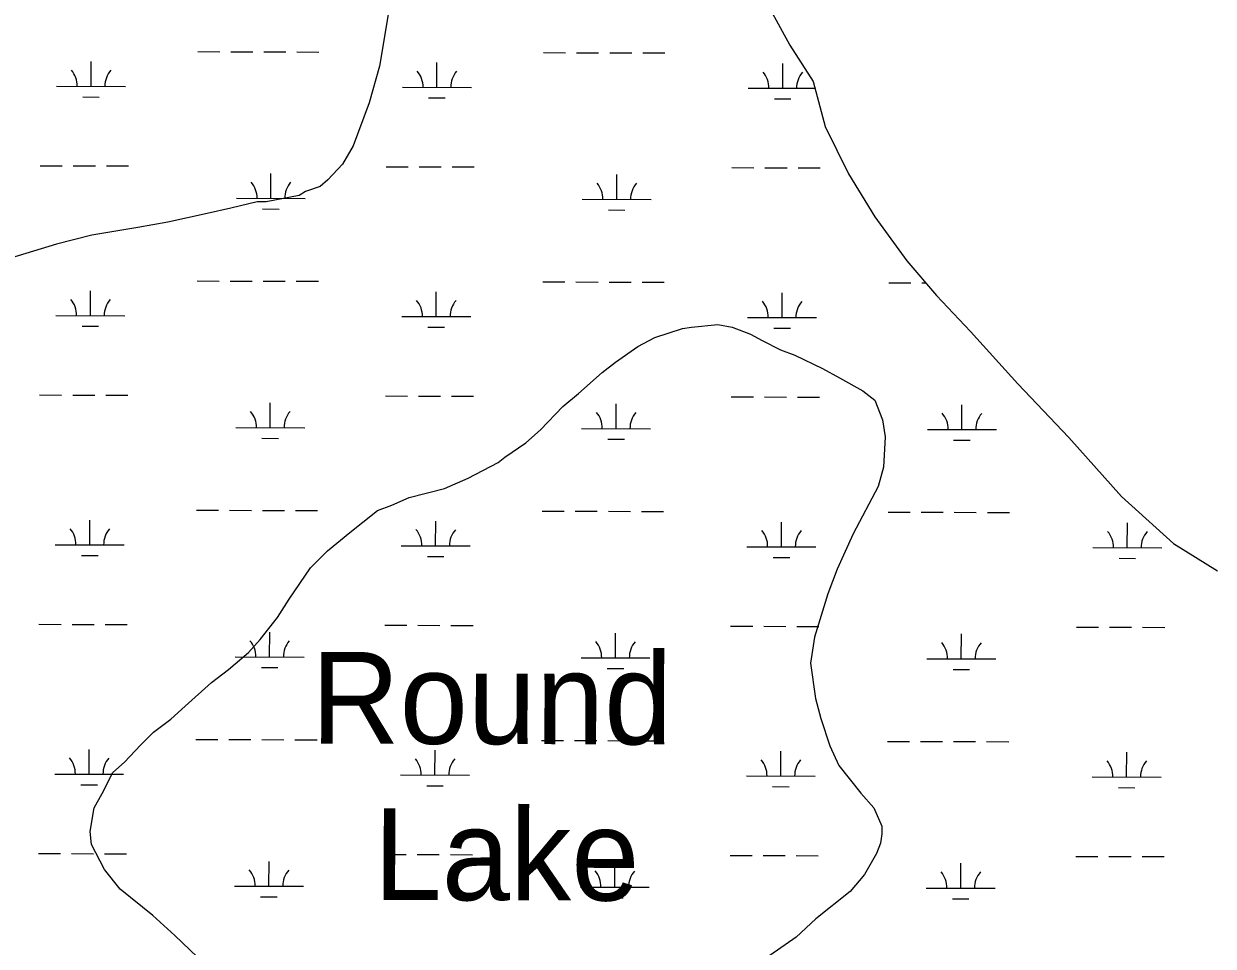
# Model space of a CAD drawing. Extents: x 3161615 to 3199515, y 867541 to 892976.
# Drawn here: x 3171919 to 3173645, y 876180 to 877519 of the extents above; entities that cross this region are included whole.
import ezdxf

# ---------------------------------------------------------------- set-up
doc = ezdxf.new("R2010")
doc.units = 0
for name, color, linetype in [('V-RIVR-IDEN', 7, 'Continuous'), ('V-ROAD-CNTR', 7, 'Continuous'), ('V-SITE-VEGE', 7, 'Continuous'), ('V-WETL-SWMP', 7, 'Continuous')]:
    doc.layers.add(name, color=color, linetype=linetype)

msp = doc.modelspace()

# ---------------------------------------------------------------- linework, layer by layer
at = {"layer": 'V-ROAD-CNTR'}
msp.add_spline([(3172574.9, 872991.4), (3172391.3, 873136.4), (3172185.9, 873299.1), (3171983.7, 873455), (3171834.4, 873577.2), (3171683.8, 873697), (3171489.8, 873827.4), (3171191.1, 874027.4), (3170949.2, 874188.8), (3170747.7, 874329.4), (3170544.9, 874457.9), (3170452.4, 874517.4), (3170371.2, 874575.7), (3170275.1, 874638.4), (3170158.1, 874722.3), (3170073, 874793.8), (3169971.2, 874879.6), (3169872.1, 874978.9), (3169730.1, 875110.3), (3169559.7, 875281.6), (3169372, 875459.6), (3169221.3, 875604.5), (3169089, 875738.6), (3168983.6, 875846.6), (3168900.3, 875956.9), (3168809.8, 876073.4), (3168702.9, 876235.1), (3168574.3, 876446.7), (3168384.1, 876773.2)], degree=3, dxfattribs=at)
at = {"layer": 'V-SITE-VEGE'}
for p, q in [((3172449, 877541), (3172435.2, 877457.4)), ((3172435.2, 877457.4), (3172419.8, 877404.2)), ((3172419.8, 877404.2), (3172396.6, 877341.6)), ((3172396.6, 877341.6), (3172381.3, 877315)), ((3172381.3, 877315), (3172360.2, 877292.3)), ((3172360.2, 877292.3), (3172348.8, 877282.8)), ((3172327.8, 877275.3), (3172318.3, 877269.7)), ((3172348.8, 877282.8), (3172327.8, 877275.3)), ((3172257.4, 877260.5), (3172219.3, 877251.1)), ((3172270.7, 877260.4), (3172257.4, 877260.5)), ((3172318.3, 877269.7), (3172270.7, 877260.4)), ((3172185, 877243.7), (3172127.9, 877230.7)), ((3172219.3, 877251.1), (3172185, 877243.7)), ((3172084.1, 877223.3), (3172017.5, 877212.2)), ((3172127.9, 877230.7), (3172084.1, 877223.3)), ((3172017.5, 877212.2), (3171966.1, 877199.1)), ((3171966.1, 877199.1), (3171899.4, 877178.5)), ((3172834.6, 877063.6), (3172874.6, 877076.7)), ((3172874.6, 877076.7), (3172887.9, 877078.6)), ((3172887.9, 877078.6), (3172926, 877082.2)), ((3172926, 877082.2), (3172946.9, 877078.3)), ((3172946.9, 877078.3), (3172973.4, 877068.6)), ((3172973.4, 877068.6), (3172990.5, 877059.1)), ((3172777.3, 877027.8), (3172809.8, 877050.4)), ((3172809.8, 877050.4), (3172834.6, 877063.6)), ((3172990.5, 877059.1), (3173017.1, 877045.6)), ((3173017.1, 877045.6), (3173037.9, 877037.9)), ((3173037.9, 877037.9), (3173077.8, 877018.7)), ((3172758.2, 877012.7), (3172777.3, 877027.8)), ((3173077.8, 877018.7), (3173102.4, 877005.2)), ((3172723.9, 876982.4), (3172758.2, 877012.7)), ((3173102.4, 877005.2), (3173136.6, 876986.1)), ((3172700.9, 876963.5), (3172723.9, 876982.4)), ((3173136.6, 876986.1), (3173153.6, 876972.7)), ((3172668.5, 876929.4), (3172700.9, 876963.5)), ((3173153.6, 876972.7), (3173164.9, 876944.1)), ((3172647.4, 876910.5), (3172668.5, 876929.4)), ((3173164.9, 876944.1), (3173168.6, 876919.3)), ((3173168.6, 876919.3), (3173166.5, 876875.6)), ((3172616.9, 876889.7), (3172647.4, 876910.5)), ((3172563.5, 876859.6), (3172607.4, 876882.2)), ((3172607.4, 876882.2), (3172616.9, 876889.7)), ((3172529.2, 876844.5), (3172563.5, 876859.6)), ((3173166.5, 876875.6), (3173158.7, 876847.1)), ((3172477.8, 876831.5), (3172529.2, 876844.5)), ((3173158.7, 876847.1), (3173122.2, 876778.8)), ((3172453, 876820.2), (3172477.8, 876831.5)), ((3172411, 876795.7), (3172432, 876812.7)), ((3172432, 876812.7), (3172453, 876820.2)), ((3172392, 876780.5), (3172411, 876795.7)), ((3172359.5, 876754.1), (3172392, 876780.5)), ((3173122.2, 876778.8), (3173099.2, 876727.6)), ((3172334.6, 876729.5), (3172359.5, 876754.1)), ((3172304, 876684), (3172334.6, 876729.5)), ((3173099.2, 876727.6), (3173085.7, 876691.5)), ((3173085.7, 876691.5), (3173066.4, 876628.9)), ((3172286.7, 876657.4), (3172304, 876684)), ((3172261.9, 876625.2), (3172286.7, 876657.4)), ((3172244.7, 876606.3), (3172261.9, 876625.2)), ((3173066.4, 876628.9), (3173060.5, 876590.9)), ((3172216, 876581.7), (3172244.7, 876606.3)), ((3173060.5, 876590.9), (3173067.8, 876539.5)), ((3172191.2, 876562.8), (3172216, 876581.7)), ((3172153, 876528.8), (3172191.2, 876562.8)), ((3173067.8, 876539.5), (3173075.3, 876510.9)), ((3172132, 876509.9), (3172153, 876528.8)), ((3172107.1, 876491), (3172132, 876509.9)), ((3173075.3, 876510.9), (3173088.4, 876470.9)), ((3172088, 876472), (3172107.1, 876491)), ((3172065.1, 876447.4), (3172088, 876472)), ((3173088.4, 876470.9), (3173101.6, 876442.3)), ((3172047.9, 876432.3), (3172065.1, 876447.4)), ((3172032.5, 876401.9), (3172047.9, 876432.3)), ((3173101.6, 876442.3), (3173133.7, 876402.2)), ((3172021, 876381.1), (3172032.5, 876401.9)), ((3173133.7, 876402.2), (3173152.6, 876381.2)), ((3172015.1, 876346.9), (3172021, 876381.1)), ((3173152.6, 876381.2), (3173163.9, 876354.5)), ((3172017, 876327.9), (3172015.1, 876346.9)), ((3173163.8, 876343.1), (3173161.9, 876329.8)), ((3173163.9, 876354.5), (3173163.8, 876343.1)), ((3172035.8, 876291.6), (3172017, 876327.9)), ((3173161.9, 876329.8), (3173156.1, 876314.6)), ((3173156.1, 876314.6), (3173138.8, 876284.3)), ((3172058.5, 876263), (3172035.8, 876291.6)), ((3173138.8, 876284.3), (3173117.8, 876259.7)), ((3172105.8, 876224.7), (3172058.5, 876263)), ((3173117.8, 876259.7), (3173068.1, 876220)), ((3172138, 876196), (3172105.8, 876224.7)), ((3173068.1, 876220), (3173039.5, 876193.5)), ((3172181.6, 876154), (3172138, 876196)), ((3173039.5, 876193.5), (3173001.3, 876167))]:
    msp.add_line(p, q, dxfattribs=at)
at = {"layer": 'V-WETL-SWMP'}
for p, q in [((3172016.4, 877428), (3172016.5, 877464)), ((3172171.1, 877478.3), (3172203.1, 877478.2)), ((3172219.1, 877478.1), (3172251.1, 877478.1)), ((3172267.1, 877478), (3172299.1, 877477.9)), ((3172315.1, 877477.9), (3172347.1, 877477.8)), ((3172673, 877476.9), (3172705, 877476.8)), ((3172721, 877476.8), (3172753, 877476.7)), ((3172769, 877476.6), (3172801, 877476.5)), ((3172817, 877476.5), (3172849, 877476.4)), ((3172518.3, 877426.6), (3172518.4, 877462.6)), ((3173020.2, 877425.2), (3173020.3, 877461.2)), ((3171966.4, 877428.1), (3172066.4, 877427.8)), ((3172004.3, 877412.6), (3172028.3, 877412.5)), ((3172468.3, 877426.7), (3172568.3, 877426.4)), ((3172970.2, 877425.3), (3173067, 877425.1)), ((3172506.2, 877411.2), (3172530.2, 877411.1)), ((3173008.1, 877409.8), (3173032.1, 877409.7)), ((3171942.6, 877312.7), (3171974.6, 877312.7)), ((3171990.6, 877312.6), (3172022.6, 877312.5)), ((3172038.6, 877312.5), (3172070.6, 877312.4)), ((3172444.5, 877311.4), (3172476.5, 877311.3)), ((3172492.5, 877311.2), (3172524.5, 877311.1)), ((3172540.5, 877311.1), (3172572.5, 877311)), ((3172946.4, 877310), (3172978.4, 877309.9)), ((3172994.4, 877309.8), (3173026.4, 877309.7)), ((3173042.4, 877309.7), (3173074.4, 877309.6)), ((3172277.3, 877265.4), (3172277.4, 877301.4)), ((3172779.2, 877264), (3172779.3, 877300)), ((3172227.3, 877265.5), (3172327.3, 877265.2)), ((3172729.2, 877264.1), (3172829.2, 877263.9)), ((3172265.3, 877250), (3172289.3, 877249.9)), ((3172767.2, 877248.6), (3172791.2, 877248.5)), ((3172170.2, 877145.6), (3172202.2, 877145.5)), ((3172218.2, 877145.5), (3172250.2, 877145.4)), ((3172266.2, 877145.3), (3172298.2, 877145.3)), ((3172314.2, 877145.2), (3172346.2, 877145.1)), ((3172672.1, 877144.2), (3172704.1, 877144.1)), ((3172720.1, 877144.1), (3172752.1, 877144)), ((3172768.1, 877144), (3172800.1, 877143.9)), ((3172816.1, 877143.8), (3172848.1, 877143.7)), ((3173174, 877142.8), (3173206, 877142.7)), ((3173222, 877142.7), (3173227.7, 877142.7)), ((3172015.4, 877095.3), (3172015.5, 877131.3)), ((3172517.3, 877093.9), (3172517.4, 877129.9)), ((3173019.2, 877092.5), (3173019.3, 877128.5)), ((3171965.4, 877095.4), (3172065.4, 877095.2)), ((3172467.3, 877094), (3172567.3, 877093.8)), ((3172969.2, 877092.7), (3173069.2, 877092.4)), ((3172003.4, 877079.9), (3172027.4, 877079.8)), ((3172505.3, 877078.5), (3172529.3, 877078.4)), ((3173007.2, 877077.1), (3173031.2, 877077.1)), ((3171941.7, 876980.1), (3171973.7, 876980)), ((3171989.7, 876979.9), (3172021.7, 876979.8)), ((3172037.7, 876979.8), (3172069.7, 876979.7)), ((3172276.4, 876932.7), (3172276.5, 876968.7)), ((3172443.6, 876978.7), (3172475.6, 876978.6)), ((3172491.6, 876978.5), (3172523.6, 876978.5)), ((3172539.6, 876978.4), (3172571.6, 876978.3)), ((3172778.3, 876931.3), (3172778.4, 876967.3)), ((3172945.5, 876977.3), (3172977.5, 876977.2)), ((3172993.5, 876977.2), (3173025.5, 876977.1)), ((3173041.5, 876977), (3173073.5, 876976.9)), ((3173280.2, 876929.9), (3173280.3, 876965.9)), ((3172226.4, 876932.8), (3172326.4, 876932.6)), ((3172728.3, 876931.5), (3172828.3, 876931.2)), ((3173230.2, 876930.1), (3173330.2, 876929.8)), ((3172264.4, 876917.3), (3172288.4, 876917.2)), ((3172766.3, 876915.9), (3172790.3, 876915.9)), ((3173268.2, 876914.5), (3173292.2, 876914.5)), ((3172169.2, 876812.9), (3172201.2, 876812.8)), ((3172217.2, 876812.8), (3172249.2, 876812.7)), ((3172265.2, 876812.7), (3172297.2, 876812.6)), ((3172313.2, 876812.5), (3172345.2, 876812.4)), ((3172671.1, 876811.5), (3172703.1, 876811.5)), ((3172719.1, 876811.4), (3172751.1, 876811.3)), ((3172767.1, 876811.3), (3172799.1, 876811.2)), ((3172815.1, 876811.2), (3172847.1, 876811.1)), ((3173173.1, 876810.2), (3173205.1, 876810.1)), ((3173221.1, 876810), (3173253.1, 876809.9)), ((3173269.1, 876809.9), (3173301.1, 876809.8)), ((3173317.1, 876809.8), (3173349.1, 876809.7)), ((3172014.5, 876762.6), (3172014.6, 876798.6)), ((3172516.4, 876761.2), (3172516.5, 876797.2)), ((3173018.3, 876759.8), (3173018.4, 876795.8)), ((3173520.2, 876758.5), (3173520.3, 876794.5)), ((3171964.5, 876762.8), (3172064.5, 876762.5)), ((3172466.4, 876761.4), (3172566.4, 876761.1)), ((3172968.3, 876760), (3173068.3, 876759.7)), ((3173470.2, 876758.6), (3173570.2, 876758.3)), ((3172002.5, 876747.2), (3172026.5, 876747.2)), ((3172504.4, 876745.8), (3172528.4, 876745.8)), ((3173006.3, 876744.4), (3173030.3, 876744.4)), ((3173508.2, 876743.1), (3173532.2, 876743)), ((3171940.8, 876647.4), (3171972.8, 876647.3)), ((3171988.8, 876647.3), (3172020.8, 876647.2)), ((3172036.8, 876647.1), (3172068.8, 876647)), ((3172275.5, 876600), (3172275.6, 876636)), ((3172442.7, 876646), (3172474.7, 876645.9)), ((3172490.7, 876645.9), (3172522.7, 876645.8)), ((3172538.7, 876645.7), (3172570.7, 876645.7)), ((3172777.4, 876598.6), (3172777.5, 876634.6)), ((3172944.6, 876644.6), (3172976.6, 876644.5)), ((3172992.6, 876644.5), (3173024.6, 876644.4)), ((3173040.6, 876644.4), (3173072.6, 876644.3)), ((3173446.5, 876643.2), (3173478.5, 876643.1)), ((3173494.5, 876643.1), (3173526.5, 876643)), ((3173542.5, 876643), (3173574.5, 876642.9)), ((3173279.3, 876597.3), (3173279.4, 876633.3)), ((3172225.5, 876600.2), (3172325.5, 876599.9)), ((3172263.5, 876584.6), (3172287.5, 876584.6)), ((3172727.4, 876598.8), (3172827.4, 876598.5)), ((3172765.4, 876583.3), (3172789.4, 876583.2)), ((3173229.3, 876597.4), (3173329.3, 876597.1)), ((3173267.3, 876581.9), (3173291.3, 876581.8)), ((3172168.3, 876480.3), (3172200.3, 876480.2)), ((3172216.3, 876480.1), (3172248.3, 876480)), ((3172264.3, 876480), (3172296.3, 876479.9)), ((3172312.3, 876479.9), (3172344.3, 876479.8)), ((3172013.6, 876429.9), (3172013.7, 876465.9)), ((3172515.5, 876428.6), (3172515.6, 876464.6)), ((3172670.2, 876478.9), (3172702.2, 876478.8)), ((3172718.2, 876478.7), (3172750.2, 876478.7)), ((3172766.2, 876478.6), (3172798.2, 876478.5)), ((3172814.2, 876478.5), (3172846.2, 876478.4)), ((3173017.4, 876427.2), (3173017.5, 876463.2)), ((3173172.1, 876477.5), (3173204.1, 876477.4)), ((3173220.1, 876477.4), (3173252.1, 876477.3)), ((3173268.1, 876477.2), (3173300.1, 876477.1)), ((3173316.1, 876477.1), (3173348.1, 876477)), ((3173519.3, 876425.8), (3173519.4, 876461.8)), ((3171963.6, 876430.1), (3172063.6, 876429.8)), ((3172465.5, 876428.7), (3172565.5, 876428.4)), ((3172001.6, 876414.5), (3172025.6, 876414.5)), ((3172503.5, 876413.2), (3172527.5, 876413.1)), ((3172967.4, 876427.3), (3173067.4, 876427)), ((3173005.4, 876411.8), (3173029.4, 876411.7)), ((3173469.3, 876425.9), (3173569.3, 876425.6)), ((3173507.3, 876410.4), (3173531.3, 876410.3)), ((3171939.9, 876314.7), (3171971.9, 876314.6)), ((3171987.9, 876314.6), (3172019.9, 876314.5)), ((3172035.9, 876314.5), (3172067.9, 876314.4)), ((3172441.8, 876313.3), (3172473.8, 876313.2)), ((3172489.8, 876313.2), (3172521.8, 876313.1)), ((3172537.8, 876313.1), (3172569.8, 876313)), ((3172943.7, 876311.9), (3172975.7, 876311.9)), ((3172991.7, 876311.8), (3173023.7, 876311.7)), ((3173039.7, 876311.7), (3173071.7, 876311.6)), ((3173445.6, 876310.6), (3173477.6, 876310.5)), ((3173493.6, 876310.4), (3173525.6, 876310.3)), ((3173541.6, 876310.3), (3173573.6, 876310.2)), ((3172274.6, 876267.4), (3172274.7, 876303.4)), ((3172776.5, 876266), (3172776.6, 876302)), ((3173278.4, 876264.6), (3173278.5, 876300.6)), ((3172224.6, 876267.5), (3172324.6, 876267.2)), ((3172726.5, 876266.1), (3172826.5, 876265.8)), ((3173228.4, 876264.7), (3173328.4, 876264.5)), ((3172262.5, 876252), (3172286.5, 876251.9)), ((3172764.4, 876250.6), (3172788.4, 876250.5)), ((3173266.4, 876249.2), (3173290.4, 876249.1))]:
    msp.add_line(p, q, dxfattribs=at)
msp.add_lwpolyline([(3172985.4, 877570.2), (3173030.6, 877487.8), (3173064.3, 877434.9), (3173081.9, 877369.6), (3173115.7, 877301), (3173153.9, 877238.7), (3173200.2, 877174.7), (3173243.3, 877124.6), (3173292.9, 877072), (3173361.2, 876996.4), (3173435.2, 876918.3), (3173511.7, 876832.9), (3173587.4, 876764.7), (3173651, 876725.1)], dxfattribs=at)
for centre, start, end in [((3171961.1, 877428.6), 359.0699, 40.6135), ((3172071.6, 877428.3), 139.0699, 180.6135), ((3172463, 877427.2), 359.0699, 40.6135), ((3172573.5, 877426.9), 139.0699, 180.6135), ((3172964.9, 877425.8), 359.0699, 40.6135), ((3173075.4, 877425.5), 139.0699, 180.6135), ((3172222.1, 877266), 359.0699, 40.6135), ((3172332.6, 877265.7), 139.0699, 180.6135), ((3172724, 877264.6), 359.0699, 40.6135), ((3172834.5, 877264.3), 139.0699, 180.6135), ((3171960.2, 877095.9), 359.0699, 40.6135), ((3172070.7, 877095.6), 139.0699, 180.6135), ((3172462.1, 877094.5), 359.0699, 40.6135), ((3172572.6, 877094.2), 139.0699, 180.6135), ((3172964, 877093.1), 359.0699, 40.6135), ((3173074.5, 877092.8), 139.0699, 180.6135), ((3172221.2, 876933.3), 359.0699, 40.6135), ((3172331.7, 876933), 139.0699, 180.6135), ((3172723.1, 876932), 359.0699, 40.6135), ((3172833.6, 876931.6), 139.0699, 180.6135), ((3173225, 876930.6), 359.0699, 40.6135), ((3173335.5, 876930.3), 139.0699, 180.6135), ((3171959.3, 876763.2), 359.0699, 40.6135), ((3172069.8, 876762.9), 139.0699, 180.6135), ((3172461.2, 876761.9), 359.0699, 40.6135), ((3172571.7, 876761.6), 139.0699, 180.6135), ((3172963.1, 876760.5), 359.0699, 40.6135), ((3173073.6, 876760.2), 139.0699, 180.6135), ((3173465, 876759.1), 359.0699, 40.6135), ((3173575.5, 876758.8), 139.0699, 180.6135), ((3172220.3, 876600.7), 359.0699, 40.6135), ((3172330.7, 876600.4), 139.0699, 180.6135), ((3172722.2, 876599.3), 359.0699, 40.6135), ((3172832.7, 876599), 139.0699, 180.6135), ((3173224.1, 876597.9), 359.0699, 40.6135), ((3173334.6, 876597.6), 139.0699, 180.6135), ((3171958.4, 876430.6), 359.0699, 40.6135), ((3172068.8, 876430.3), 139.0699, 180.6135), ((3172460.3, 876429.2), 359.0699, 40.6135), ((3172570.7, 876428.9), 139.0699, 180.6135), ((3172962.2, 876427.8), 359.0699, 40.6135), ((3173072.6, 876427.5), 139.0699, 180.6135), ((3173464.1, 876426.4), 359.0699, 40.6135), ((3173574.6, 876426.1), 139.0699, 180.6135), ((3172219.3, 876268), 359.0699, 40.6135), ((3172329.8, 876267.7), 139.0699, 180.6135), ((3172721.2, 876266.6), 359.0699, 40.6135), ((3172831.7, 876266.3), 139.0699, 180.6135), ((3173223.2, 876265.2), 359.0699, 40.6135), ((3173333.6, 876264.9), 139.0699, 180.6135)]:
    msp.add_arc(centre, 35.2, start, end, dxfattribs=at)

# ---------------------------------------------------------------- texts
at = {"layer": 'V-RIVR-IDEN'}
for s, p in [('Round', (3172335.7, 876474.3)), ('Lake', (3172426.4, 876247.3))]:
    msp.add_text(s, height=133, rotation=359.8578, dxfattribs=at).set_placement(p)

doc.saveas('drawing.dxf')
